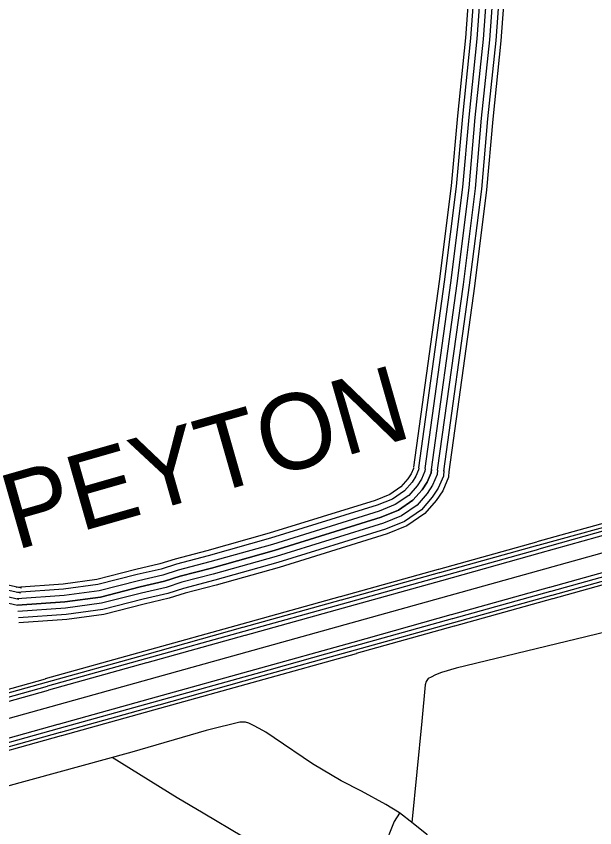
# Model space of a CAD drawing. Extents: x 1788175 to 1969470, y 584502 to 738744.
# Drawn here: x 1891652 to 1894492, y 675485 to 679468 of the extents above; entities that cross this region are included whole.
import ezdxf

# ---------------------------------------------------------------- set-up
doc = ezdxf.new("R2010")
doc.units = 0
for name, color, linetype in [('DESIGN - ROW - Right-of-Way and Easement Labels', 7, 'Continuous'), ('SURVEY - CENTERLINE - Preliminary', 7, 'Continuous'), ('SURVEY - TRANSPORTATION - Roads', 7, 'Continuous')]:
    doc.layers.add(name, color=color, linetype=linetype)

msp = doc.modelspace()

# ---------------------------------------------------------------- linework, layer by layer
at = {"layer": 'SURVEY - CENTERLINE - Preliminary'}
for points in [[(1894697.8, 677023.9), (1894207.3, 676888.1)], [(1894701.3, 677005.1), (1894212, 676871.2)], [(1894711.9, 676991), (1894217.4, 676852)], [(1894714.3, 676969.9), (1894222.8, 676832.4)], [(1894727, 676889.1), (1890528.7, 675719.1), (1888662.3, 675204.6), (1885787.2, 674407.4), (1882733, 673547), (1882432.6, 673463), (1882130.1, 673377), (1881827.7, 673299), (1881509.2, 673224.9), (1881200.5, 673190.8), (1880927.6, 673165), (1880734.3, 673151.7), (1880545, 673150.4), (1880242.1, 673142.4), (1880058.7, 673147.2), (1879329.9, 673174.8)], [(1894206.5, 676887.8), (1893724.8, 676753.6)], [(1894211.2, 676871), (1893729.5, 676736.7)], [(1894216.5, 676851.7), (1893734.9, 676717.5)], [(1894222, 676832.2), (1893740.3, 676697.9)], [(1894751.3, 676798.6), (1894269.7, 676664.4)], [(1894757.6, 676779.3), (1894276, 676645.1)], [(1893723.9, 676753.4), (1893242.3, 676619.1)], [(1893728.6, 676736.5), (1893247, 676602.3)], [(1894763, 676760.1), (1894281.4, 676625.8)], [(1894767.7, 676743.2), (1894286.1, 676609)], [(1893734, 676717.2), (1893252.4, 676583)], [(1893739.5, 676697.7), (1893257.8, 676563.5)], [(1894268.8, 676664.1), (1893787.2, 676529.9)], [(1894275.1, 676644.8), (1893793.5, 676510.6)], [(1893241.4, 676618.9), (1892759.8, 676484.7)], [(1894280.5, 676625.6), (1893798.8, 676491.4)], [(1894285.2, 676608.7), (1893803.5, 676474.5)], [(1893246.1, 676602), (1892764.5, 676467.8)], [(1893251.5, 676582.8), (1892769.8, 676448.5)], [(1893256.9, 676563.2), (1892775.3, 676429)], [(1893786.3, 676529.7), (1893304.6, 676395.4)], [(1892758.9, 676484.4), (1892277.3, 676350.2)], [(1893792.6, 676510.4), (1893311, 676376.1)], [(1893798, 676491.1), (1893316.3, 676356.9)], [(1892763.6, 676467.6), (1892282, 676333.3)], [(1892769, 676448.3), (1892287.3, 676314.1)], [(1893802.7, 676474.3), (1893321, 676340)], [(1892774.4, 676428.8), (1892292.8, 676294.5)], [(1893303.8, 676395.2), (1892822.1, 676261)], [(1893310.1, 676375.9), (1892828.4, 676241.7)], [(1892276.4, 676349.9), (1891794.7, 676215.7)], [(1892281.1, 676333.1), (1891799.4, 676198.9)], [(1893315.5, 676356.6), (1892833.8, 676222.4)], [(1893320.2, 676339.8), (1892838.5, 676205.5)], [(1892286.5, 676313.8), (1891804.8, 676179.6)], [(1892291.9, 676294.3), (1891810.3, 676160.1)], [(1892821.2, 676260.7), (1892339.6, 676126.5)], [(1891793.9, 676215.5), (1891312.2, 676081.2)], [(1892827.6, 676241.4), (1892345.9, 676107.2)], [(1892832.9, 676222.2), (1892351.3, 676087.9)], [(1892837.6, 676205.3), (1892356, 676071.1)], [(1891798.6, 676198.6), (1891316.9, 676064.4)], [(1891803.9, 676179.4), (1891322.3, 676045.1)], [(1891809.4, 676159.8), (1891327.7, 676025.6)], [(1892338.7, 676126.3), (1891857.1, 675992)], [(1892345.1, 676107), (1891863.4, 675972.7)], [(1892350.4, 676087.7), (1891868.8, 675953.5)], [(1892355.1, 676070.8), (1891873.5, 675936.6)], [(1891856.2, 675991.8), (1891374.6, 675857.6)], [(1891862.5, 675972.5), (1891380.9, 675838.3)], [(1891867.9, 675953.2), (1891386.3, 675819)], [(1891872.6, 675936.4), (1891391, 675802.1)]]:
    msp.add_lwpolyline(points, dxfattribs=at)
at = {"layer": 'SURVEY - TRANSPORTATION - Roads'}
for points in [[(1893690.1, 677243.9), (1893816.4, 678155.5), (1893875.7, 678626), (1893905.8, 678970.3), (1893945.6, 679354.7), (1894006.9, 680185.3), (1894024.4, 680359.4)], [(1893604.2, 677255.8), (1893730.5, 678166.9), (1893789.5, 678635.2), (1893819.5, 678978.6), (1893859.2, 679362.3), (1893920.5, 680192.8), (1893935.4, 680341.4)], [(1893628.7, 677252.4), (1893755, 678163.7), (1893814.1, 678632.6), (1893844.1, 678976.2), (1893883.8, 679360.1), (1893945.2, 680190.7), (1893959.9, 680337.7)], [(1893659.4, 677248.2), (1893785.7, 678159.6), (1893844.9, 678629.3), (1893874.9, 678973.3), (1893914.7, 679357.4), (1893976.1, 680188), (1893990.6, 680333.1)], [(1893690.1, 677243.9), (1893816.4, 678155.5), (1893875.7, 678626), (1893905.8, 678970.3), (1893945.6, 679354.7), (1894006.9, 680185.3), (1894021.3, 680328.5)], [(1893720.8, 677239.7), (1893847.2, 678151.5), (1893906.6, 678622.7), (1893936.7, 678967.4), (1893976.5, 679351.9), (1894037.8, 680182.6), (1894052, 680323.9)], [(1893751.5, 677235.4), (1893877.9, 678147.4), (1893937.4, 678619.5), (1893967.5, 678964.4), (1894007.4, 679349.2), (1894068.7, 680179.9), (1894082.7, 680319.3)], [(1893777, 677231.9), (1893903.4, 678144), (1893963, 678616.7), (1893993.1, 678962), (1894033, 679346.9), (1894094.3, 680177.7), (1894108.2, 680315.5)], [(1893602.8, 677252.3), (1893602.4, 677248.8), (1893591.1, 677222.4), (1893575, 677197.8), (1893540.8, 677158.6), (1893486.1, 677121.6), (1893414.5, 677092.1), (1892893.7, 676930.6), (1892587.5, 676844.5), (1892432, 676804.1), (1892356.5, 676779.9), (1892239.2, 676752.8), (1892048.2, 676704), (1891882.1, 676681.6), (1891652.3, 676665.2)], [(1893628.4, 677249.8), (1893627.6, 677242.4), (1893613.9, 677210.2), (1893595.5, 677182.2), (1893558, 677139.2), (1893498.4, 677098.8), (1893423.2, 677067.8), (1892901, 676905.9), (1892594.2, 676819.6), (1892439.2, 676779.4), (1892363.4, 676755), (1892245.3, 676727.8), (1892053.1, 676678.7), (1891884.8, 676656), (1891654.1, 676639.6)], [(1893659.2, 677246.9), (1893658, 677234.7), (1893641.3, 677195.5), (1893620.3, 677163.4), (1893578.7, 677115.8), (1893513.1, 677071.4), (1893433.7, 677038.7), (1892909.8, 676876.2), (1892602.3, 676789.7), (1892447.8, 676749.6), (1892371.6, 676725.1), (1892252.6, 676697.7), (1892059, 676648.3), (1891887.9, 676625.1), (1891656.3, 676608.6)], [(1891658.5, 676577.7), (1891891.1, 676594.3), (1892064.9, 676617.8), (1892259.9, 676667.6), (1892379.8, 676695.2), (1892456.5, 676719.8), (1892610.4, 676759.8), (1892918.6, 676846.5), (1893444.3, 677009.5), (1893527.9, 677043.9), (1893599.4, 677092.4), (1893645, 677144.6), (1893668.7, 677180.8), (1893688.4, 677226.9), (1893690.1, 677243.9)], [(1893690.1, 677243.9), (1893688.4, 677226.9), (1893668.7, 677180.8), (1893645, 677144.6), (1893599.4, 677092.4), (1893527.9, 677043.9), (1893444.3, 677009.5), (1892918.6, 676846.5), (1892610.4, 676759.8), (1892456.5, 676719.8), (1892379.8, 676695.2), (1892259.9, 676667.6), (1892064.9, 676617.8), (1891891.1, 676594.3), (1891658.5, 676577.7)], [(1893720.9, 677241), (1893718.8, 677219.2), (1893696.2, 677166.1), (1893669.8, 677125.9), (1893620.1, 677068.9), (1893542.6, 677016.5), (1893454.8, 676980.3), (1892927.3, 676816.7), (1892618.5, 676729.9), (1892465.1, 676690), (1892388.1, 676665.3), (1892267.3, 676637.4), (1892070.9, 676587.3), (1891894.3, 676563.4), (1891660.7, 676546.8)], [(1893751.8, 677238), (1893749.2, 677211.4), (1893723.6, 677151.4), (1893694.5, 677107.1), (1893640.8, 677045.5), (1893557.4, 676989), (1893465.3, 676951.1), (1892936.1, 676787), (1892626.6, 676699.9), (1892473.7, 676660.2), (1892396.3, 676635.4), (1892274.6, 676607.3), (1892076.8, 676556.8), (1891897.5, 676532.6), (1891662.9, 676515.9)], [(1893776.4, 677235.7), (1893773.5, 677205.2), (1893745.5, 677139.6), (1893714.2, 677092.1), (1893657.4, 677026.9), (1893569.1, 676967.2), (1893473.7, 676927.8), (1892943.1, 676763.3), (1892633, 676676.1), (1892480.6, 676636.5), (1892402.9, 676611.5), (1892280.4, 676583.3), (1892081.5, 676532.5), (1891900, 676508), (1891664.7, 676491.2)], [(1890251.4, 677011.7), (1890270.5, 677008), (1890361.2, 676987.8), (1890566.1, 676932.6), (1890917, 676844.7), (1891269.6, 676754.9), (1891677.7, 676662.3)], [(1890250.2, 676986.8), (1890265.4, 676983.8), (1890355.3, 676963.8), (1890559.8, 676908.7), (1890911, 676820.8), (1891263.8, 676730.9), (1891672.3, 676638.2)], [(1890247.2, 676924.3), (1890340.5, 676903.6), (1890544.2, 676848.7), (1890895.8, 676760.7), (1891249.3, 676670.6), (1891658.5, 676577.7)], [(1890248.7, 676955.7), (1890347.9, 676933.7), (1890552, 676878.7), (1890903.4, 676790.7), (1891256.6, 676700.8), (1891665.4, 676607.9)], [(1890246.9, 676918.5), (1890340.5, 676903.6), (1890544.2, 676848.7), (1890895.8, 676760.7), (1891249.3, 676670.6), (1891658.5, 676577.7)], [(1894549.2, 676446.3), (1893812.1, 676268.2), (1893740.4, 676247.9), (1893710.5, 676235.7), (1893689.1, 676225), (1893675.1, 676218.5), (1893664.7, 676203.5), (1893658.9, 676187.5), (1893643.8, 676009.3), (1893594, 675511.8)], [(1892610.5, 675969.7), (1892584.1, 675963.1), (1892219.5, 675855.8), (1890235.3, 675314)], [(1894383.9, 674765.8), (1894338.4, 674821.8), (1894238.2, 674913.3), (1894132, 675016.8), (1894027.8, 675120.4), (1893911.6, 675227.8), (1893761.4, 675369.1), (1893667.2, 675452.7), (1893601.2, 675506.3), (1893533.1, 675558), (1893467.1, 675599.7), (1893347.1, 675665.1), (1893247.1, 675716.6), (1893107.1, 675800), (1892919.1, 675927.1), (1892877, 675954.9), (1892845.1, 675972.7), (1892817.1, 675986.6), (1892793.1, 675998.5), (1892777.1, 676004.4), (1892749.2, 676004.2), (1892597.5, 675966.4)], [(1893533.6, 675557.6), (1893507.8, 675515.5), (1893456.5, 675389.2), (1893428.9, 675331), (1893389.3, 675268.8), (1893369.5, 675234.7), (1893349.7, 675214.6), (1893323.8, 675200.5), (1893268, 675200.2), (1893192.1, 675223.9), (1892938.2, 675338.6), (1892878.2, 675368.3), (1892768.2, 675439.8), (1892570.2, 675556.9), (1892442.2, 675632.3), (1892123.1, 675829.5)]]:
    msp.add_lwpolyline(points, dxfattribs=at)

# ---------------------------------------------------------------- texts
at = {"layer": 'DESIGN - ROW - Right-of-Way and Easement Labels'}
msp.add_text('PEYTON', height=370, rotation=15.9372, dxfattribs=at).set_placement((1891648.7, 676846.7))

doc.saveas('drawing.dxf')
